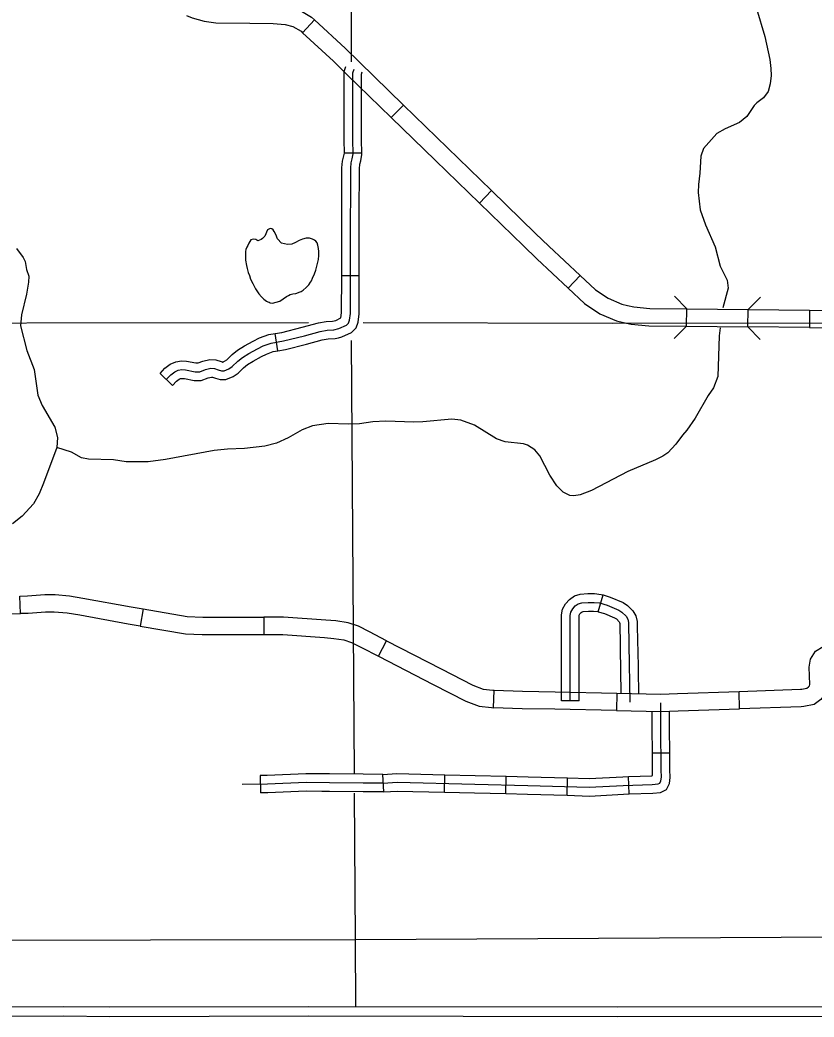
# Model space of a CAD drawing. Extents: x 1374139 to 1377472, y 1168351 to 1170484.
# Drawn here: x 1376181.4 to 1376317.9, y 1169075.2 to 1169246.6 of the extents above; entities that cross this region are included whole.
import ezdxf

# ---------------------------------------------------------------- set-up
doc = ezdxf.new("R2010")
doc.units = 0
doc.layers.add('Default', color=7, linetype='Continuous')

msp = doc.modelspace()

# ---------------------------------------------------------------- linework, layer by layer
at = {"layer": 'Default'}
for p, q in [((1376229.95, 1169244.4), (1376231.99, 1169246.6)), ((1376247.28, 1169231.98), (1376245.19, 1169229.83)), ((1376240.12, 1169223.73), (1376237.12, 1169223.69)), ((1376262.44, 1169217.27), (1376260.35, 1169215.12)), ((1376239.66, 1169202.63), (1376236.66, 1169202.64)), ((1376275.62, 1169200.49), (1376277.67, 1169202.68)), ((1376295.95, 1169193.95), (1376295.99, 1169196.95)), ((1376306.51, 1169193.83), (1376306.55, 1169196.83)), ((1376317.11, 1169196.71), (1376317.07, 1169193.71)), ((1376283.15, 1169194.46), (1376407.55, 1169194.62)), ((1376225.69, 1169189.74), (1376225.2, 1169192.7)), ((1376207.59, 1169183.77), (1376205.43, 1169185.85)), ((1376181.43, 1169144.56), (1376181.35, 1169147.56)), ((1376280.77, 1169144.88), (1376281.61, 1169147.76)), ((1376202.54, 1169145.36), (1376202.04, 1169142.4)), ((1376223.3, 1169143.96), (1376223.3, 1169140.96)), ((1376243.01, 1169137.22), (1376244.38, 1169139.88)), ((1376244.38, 1169139.88), (1376244.38, 1169139.88)), ((1376262.76, 1169128.38), (1376262.86, 1169131.38)), ((1376305.08, 1169128.18), (1376304.98, 1169131.18)), ((1376315.53, 1169131.54), (1376315.53, 1169131.54)), ((1376277.46, 1169129.54), (1376274.46, 1169129.54)), ((1376283.95, 1169130.87), (1376283.89, 1169127.87)), ((1376293.07, 1169120.56), (1376290.07, 1169120.54)), ((1376222.65, 1169116.72), (1376222.71, 1169113.72)), ((1376243.88, 1169113.92), (1376243.71, 1169116.91)), ((1376254.32, 1169113.86), (1376254.39, 1169116.86)), ((1376264.87, 1169113.61), (1376264.94, 1169116.61)), ((1376275.42, 1169113.32), (1376275.51, 1169116.31)), ((1376286.07, 1169113.55), (1376285.96, 1169116.55)), ((1376165.43, 1169076.9), (1376188.85, 1169077.04)), ((1376188.85, 1169077.04), (1376196.8, 1169076.93)), ((1376196.8, 1169076.93), (1376230.96, 1169077.04)), ((1376230.96, 1169077.04), (1376284.13, 1169076.93)), ((1376284.13, 1169076.93), (1376321.68, 1169077)), ((1376188.85, 1169075.34), (1376165.42, 1169075.2)), ((1376196.79, 1169075.23), (1376188.85, 1169075.34)), ((1376230.96, 1169075.34), (1376196.79, 1169075.23)), ((1376284.13, 1169075.23), (1376230.96, 1169075.34)), ((1376321.67, 1169075.3), (1376284.13, 1169075.23))]:
    msp.add_line(p, q, dxfattribs=at)
for points in [[(1376238.26, 1169300.29), (1376238.27, 1169239.38)], [(1376220.91, 1169249.03), (1376225.04, 1169248.99), (1376227.5, 1169248.8), (1376229.44, 1169248.26), (1376231.47, 1169247.08), (1376231.99, 1169246.6)], [(1376307.99, 1169248.58), (1376309.4, 1169243.74), (1376310.25, 1169239.83), (1376310.44, 1169238.24), (1376310.47, 1169237.03), (1376310.33, 1169235.65), (1376309.98, 1169234.3), (1376309.18, 1169233.24), (1376308.02, 1169232.36), (1376307.59, 1169231.89), (1376306.31, 1169230), (1376305.03, 1169228.96), (1376302.57, 1169227.91), (1376301.15, 1169227.06), (1376298.86, 1169224.49), (1376298.4, 1169223.2), (1376298.26, 1169220.29), (1376298, 1169218.3), (1376297.94, 1169216.92), (1376298.3, 1169213.94), (1376299.21, 1169211.4), (1376300.84, 1169207.6), (1376301.74, 1169204.26), (1376302.93, 1169201.9), (1376303.1, 1169200.48), (1376302.2, 1169197.09)], [(1376209.96, 1169247.35), (1376210.96, 1169246.97), (1376213.01, 1169246.39), (1376215.02, 1169246.09), (1376220.88, 1169246.03)], [(1376220.88, 1169246.03), (1376224.91, 1169246), (1376226.97, 1169245.83), (1376228.27, 1169245.47), (1376229.67, 1169244.66), (1376229.95, 1169244.4)], [(1376231.99, 1169246.6), (1376237.29, 1169241.67), (1376239.7, 1169239.34)], [(1376237.61, 1169237.18), (1376235.23, 1169239.5), (1376229.95, 1169244.4)], [(1376239.7, 1169239.34), (1376247.28, 1169231.98)], [(1376206.51, 1169184.81), (1376207.28, 1169185.61), (1376207.95, 1169186.14), (1376208.57, 1169186.4), (1376209.19, 1169186.49), (1376209.81, 1169186.46), (1376211.46, 1169186.14), (1376212.26, 1169186.14), (1376213.26, 1169186.49), (1376214.15, 1169186.73), (1376214.77, 1169186.7), (1376215.44, 1169186.46), (1376216, 1169186.28), (1376216.45, 1169186.28), (1376217.27, 1169186.61), (1376217.86, 1169187.05), (1376218.8, 1169187.97), (1376219.6, 1169188.59), (1376220.72, 1169189.26), (1376222.17, 1169190.06), (1376223.14, 1169190.56), (1376224.52, 1169191.06), (1376226.68, 1169191.42), (1376230.25, 1169192.33), (1376232.99, 1169193.07), (1376234.17, 1169193.28), (1376235.32, 1169193.34), (1376236.17, 1169193.54), (1376237.5, 1169194.16), (1376237.85, 1169194.49), (1376238, 1169194.99), (1376238.15, 1169196.17), (1376238.18, 1169207.38), (1376238.21, 1169221.1), (1376238.29, 1169222.07), (1376238.47, 1169222.72), (1376238.62, 1169223.6), (1376238.59, 1169225.99), (1376238.59, 1169237.54), (1376238.78, 1169238.14)], [(1376237.09, 1169234.27), (1376237.09, 1169237.77), (1376237.35, 1169238.59)], [(1376240.09, 1169234.27), (1376240.09, 1169237.31), (1376240.21, 1169237.69)], [(1376245.19, 1169229.83), (1376237.61, 1169237.18)], [(1376237.12, 1169223.69), (1376237.09, 1169225.98), (1376237.09, 1169234.27)], [(1376240.12, 1169223.73), (1376240.09, 1169226), (1376240.09, 1169234.27)], [(1376247.28, 1169231.98), (1376254.86, 1169224.63)], [(1376245.19, 1169229.83), (1376252.77, 1169222.47)], [(1376239.69, 1169213.19), (1376239.71, 1169221.03), (1376239.78, 1169221.8), (1376239.94, 1169222.4), (1376240.12, 1169223.49), (1376240.12, 1169223.73)], [(1376254.86, 1169224.63), (1376262.44, 1169217.27)], [(1376236.69, 1169213.2), (1376236.71, 1169221.17), (1376236.81, 1169222.34), (1376237, 1169223.04), (1376237.12, 1169223.72), (1376237.12, 1169223.69)], [(1376252.77, 1169222.47), (1376260.35, 1169215.12)], [(1376270.01, 1169209.92), (1376262.44, 1169217.27)], [(1376260.35, 1169215.12), (1376267.93, 1169207.77)], [(1376236.66, 1169202.64), (1376236.68, 1169207.38), (1376236.69, 1169213.2)], [(1376239.66, 1169202.63), (1376239.68, 1169207.37), (1376239.69, 1169213.19)], [(1376224.79, 1169197.89), (1376226.03, 1169198.29), (1376227.18, 1169199.06), (1376227.52, 1169199.26), (1376227.81, 1169199.41), (1376228.29, 1169199.51), (1376228.77, 1169199.6), (1376229.53, 1169199.84), (1376229.67, 1169199.91), (1376230.06, 1169200.17), (1376230.58, 1169200.62), (1376231.01, 1169201.08), (1376231.31, 1169201.52), (1376231.47, 1169201.77), (1376231.64, 1169202.21), (1376231.97, 1169202.97), (1376232.19, 1169203.6), (1376232.65, 1169205.4), (1376232.76, 1169206.11), (1376232.75, 1169206.79), (1376232.69, 1169207.33), (1376232.58, 1169207.91), (1376232.44, 1169208.27), (1376232.19, 1169208.6), (1376232.01, 1169208.76), (1376231.67, 1169208.94), (1376231.13, 1169209.07), (1376230.55, 1169209.11), (1376229.91, 1169208.94), (1376229.38, 1169208.68), (1376228.7, 1169208.35), (1376228.1, 1169208.08), (1376227.37, 1169207.99), (1376226.34, 1169208.24), (1376225.64, 1169209), (1376225.35, 1169209.74), (1376225.07, 1169210.25), (1376224.86, 1169210.55), (1376224.66, 1169210.69), (1376224.34, 1169210.75), (1376223.9, 1169210.54), (1376223.46, 1169209.45), (1376223.3, 1169209.27), (1376223.06, 1169209.03), (1376222.8, 1169208.89), (1376222.54, 1169208.76), (1376222.23, 1169208.64), (1376221.88, 1169208.84), (1376221.52, 1169208.93), (1376221.04, 1169208.83)], [(1376221.04, 1169208.83), (1376220.69, 1169208.22), (1376220.5, 1169207.82), (1376220.36, 1169207.52), (1376220.2, 1169207.12), (1376220.15, 1169206.82), (1376220.11, 1169206.46), (1376220.1, 1169205.83), (1376220.1, 1169205.31), (1376220.27, 1169204.37), (1376220.4, 1169203.89), (1376220.6, 1169203.2), (1376220.79, 1169202.66), (1376221.01, 1169202.04), (1376221.38, 1169201.28), (1376221.83, 1169200.4), (1376222.42, 1169199.51), (1376222.86, 1169198.99), (1376223.25, 1169198.6), (1376223.71, 1169198.28), (1376223.97, 1169198.16), (1376224.17, 1169198.07), (1376224.35, 1169197.99), (1376224.79, 1169197.89)], [(1376277.67, 1169202.68), (1376272.28, 1169207.72), (1376270.01, 1169209.92)], [(1376180.76, 1169207.34), (1376181.91, 1169205.74), (1376182.22, 1169205.1), (1376182.49, 1169203.7), (1376182.87, 1169202.57), (1376182.83, 1169201.53), (1376182.49, 1169199.44), (1376181.6, 1169195.9), (1376181.43, 1169194.01), (1376182.55, 1169189.81), (1376183.77, 1169186.53), (1376184.42, 1169182.13), (1376185.15, 1169180.34), (1376187.36, 1169176.62), (1376187.82, 1169174.85), (1376187.69, 1169173.1), (1376185.39, 1169166.95), (1376184.64, 1169165.17), (1376183.7, 1169163.45), (1376181.74, 1169161.29), (1376180.05, 1169159.97)], [(1376267.93, 1169207.77), (1376270.21, 1169205.55), (1376275.62, 1169200.49)], [(1376235.39, 1169194.9), (1376235.67, 1169194.96), (1376236.54, 1169195.37), (1376236.65, 1169196.26), (1376236.66, 1169202.64)], [(1376236.1, 1169191.98), (1376236.67, 1169192.12), (1376238.34, 1169192.9), (1376239.17, 1169193.66), (1376239.47, 1169194.68), (1376239.65, 1169196.07), (1376239.66, 1169202.63)], [(1376277.67, 1169202.68), (1376280.3, 1169200.22), (1376282.49, 1169198.75), (1376284.81, 1169197.77), (1376285.8, 1169197.54)], [(1376275.62, 1169200.49), (1376278.43, 1169197.86), (1376281.06, 1169196.1), (1376283.88, 1169194.91), (1376285.11, 1169194.62)], [(1376293.89, 1169199.1), (1376295.99, 1169196.95)], [(1376306.55, 1169196.83), (1376308.69, 1169198.93)], [(1376285.8, 1169197.54), (1376286.89, 1169197.28), (1376289.62, 1169197.03), (1376295.99, 1169196.95)], [(1376295.99, 1169196.95), (1376306.55, 1169196.83)], [(1376306.55, 1169196.83), (1376317.11, 1169196.71)], [(1376317.11, 1169196.71), (1376324.63, 1169196.62), (1376327.67, 1169196.58)], [(1376133.99, 1169194.48), (1376230.98, 1169194.61)], [(1376225.2, 1169192.7), (1376226.37, 1169192.89), (1376229.86, 1169193.78), (1376232.66, 1169194.54), (1376234, 1169194.77), (1376235.1, 1169194.83), (1376235.39, 1169194.9)], [(1376240.36, 1169194.61), (1376283.15, 1169194.46)], [(1376285.11, 1169194.62), (1376286.4, 1169194.32), (1376289.46, 1169194.03), (1376295.95, 1169193.95)], [(1376295.95, 1169193.95), (1376293.81, 1169191.86)], [(1376295.95, 1169193.95), (1376306.51, 1169193.83)], [(1376301.72, 1169193.68), (1376301.57, 1169192.31), (1376301.35, 1169185.32), (1376300.61, 1169183.34), (1376299.69, 1169182.02)], [(1376317.07, 1169193.71), (1376306.51, 1169193.83)], [(1376308.61, 1169191.69), (1376306.51, 1169193.83)], [(1376317.07, 1169193.71), (1376324.59, 1169193.62), (1376327.63, 1169193.58)], [(1376216.29, 1169187.78), (1376216.16, 1169187.78), (1376216.53, 1169187.93), (1376216.89, 1169188.19), (1376217.82, 1169189.1), (1376218.75, 1169189.82), (1376219.97, 1169190.56), (1376221.46, 1169191.38), (1376222.54, 1169191.94), (1376224.14, 1169192.52), (1376225.2, 1169192.7)], [(1376225.69, 1169189.74), (1376226.99, 1169189.95), (1376230.63, 1169190.88), (1376233.31, 1169191.6), (1376234.34, 1169191.78), (1376235.53, 1169191.84), (1376236.1, 1169191.98)], [(1376238.3, 1169191.48), (1376238.79, 1169117.09)], [(1376216.29, 1169184.78), (1376216.73, 1169184.78), (1376218.01, 1169185.29), (1376218.84, 1169185.91), (1376219.79, 1169186.83), (1376220.45, 1169187.35), (1376221.47, 1169187.97), (1376222.87, 1169188.74), (1376223.74, 1169189.18), (1376224.91, 1169189.61), (1376225.69, 1169189.74)], [(1376205.43, 1169185.85), (1376206.27, 1169186.72), (1376207.18, 1169187.44), (1376208.16, 1169187.86), (1376209.12, 1169188), (1376209.99, 1169187.96), (1376211.61, 1169187.64), (1376212, 1169187.64), (1376212.82, 1169187.93), (1376213.98, 1169188.24), (1376215.05, 1169188.19), (1376215.92, 1169187.89), (1376216.23, 1169187.78), (1376216.29, 1169187.78)], [(1376207.59, 1169183.77), (1376208.28, 1169184.49), (1376208.72, 1169184.84), (1376208.98, 1169184.95), (1376209.26, 1169184.99), (1376209.63, 1169184.97), (1376211.32, 1169184.64), (1376212.52, 1169184.64), (1376213.71, 1169185.06), (1376214.31, 1169185.22), (1376214.48, 1169185.21), (1376214.97, 1169185.04), (1376215.77, 1169184.78), (1376216.29, 1169184.78)], [(1376299.69, 1169182.02), (1376297.41, 1169178.15), (1376295.99, 1169176.1), (1376295.23, 1169175.24), (1376294.08, 1169173.68), (1376292.73, 1169172.17), (1376291.88, 1169171.61), (1376290.63, 1169170.97), (1376285.87, 1169168.99), (1376279.58, 1169165.72), (1376277.64, 1169164.96), (1376276.56, 1169164.78), (1376275.9, 1169164.87), (1376274.73, 1169165.43), (1376273.63, 1169166.53), (1376272.44, 1169168.37), (1376270.75, 1169171.66), (1376269.89, 1169172.7), (1376268.62, 1169173.5), (1376267.94, 1169173.76), (1376264.75, 1169174.06), (1376263.26, 1169174.59), (1376259.48, 1169176.96), (1376257.17, 1169177.82), (1376255.62, 1169177.99), (1376250.62, 1169177.51), (1376249.04, 1169177.48), (1376244.28, 1169177.66), (1376242.02, 1169177.54), (1376239.71, 1169177.19), (1376237.83, 1169177.1), (1376234.31, 1169177.21), (1376231.64, 1169176.85), (1376229.86, 1169176.16), (1376227.47, 1169174.77), (1376225.47, 1169173.87), (1376223.46, 1169173.35), (1376219.93, 1169172.96), (1376217.03, 1169172.84), (1376214.72, 1169172.59), (1376206.36, 1169171.03), (1376203.38, 1169170.65), (1376199.61, 1169170.65), (1376197.46, 1169171.01), (1376193.14, 1169171.11), (1376191.96, 1169171.34), (1376190.2, 1169172.31), (1376187.69, 1169173.1)], [(1376181.35, 1169147.56), (1376182.63, 1169147.59), (1376185.62, 1169147.82), (1376187.38, 1169147.82), (1376189.86, 1169147.63), (1376192.16, 1169147.21)], [(1376192.16, 1169147.21), (1376200.5, 1169145.7), (1376202.54, 1169145.36)], [(1376274.46, 1169140.1), (1376274.46, 1169144.33), (1376274.64, 1169145.32), (1376275.14, 1169146.24), (1376275.81, 1169146.99), (1376276.67, 1169147.61), (1376277.68, 1169147.89), (1376279, 1169147.99), (1376280.15, 1169147.99), (1376281.29, 1169147.85), (1376281.61, 1169147.76)], [(1376281.61, 1169147.76), (1376282.83, 1169147.4), (1376285.03, 1169146.47), (1376285.8, 1169145.94), (1376286.73, 1169145.02), (1376287.25, 1169144.17), (1376287.48, 1169143.22), (1376287.54, 1169139.19), (1376287.55, 1169138.62)], [(1376202.54, 1169145.36), (1376210.12, 1169144.08), (1376212.8, 1169143.97)], [(1376275.96, 1169129.54), (1376275.96, 1169144.2), (1376276.07, 1169144.81), (1376276.38, 1169145.37), (1376276.82, 1169145.88), (1376277.33, 1169146.24), (1376277.94, 1169146.41), (1376279.06, 1169146.49), (1376280.06, 1169146.49), (1376280.99, 1169146.38), (1376282.33, 1169145.99), (1376284.31, 1169145.15), (1376284.84, 1169144.78), (1376285.54, 1169144.09), (1376285.85, 1169143.58), (1376285.99, 1169143.02), (1376286.04, 1169139.17), (1376286.18, 1169129.33)], [(1376277.46, 1169140.1), (1376277.46, 1169144.06), (1376277.5, 1169144.3), (1376277.61, 1169144.5), (1376277.83, 1169144.76), (1376277.98, 1169144.86), (1376278.2, 1169144.92), (1376279.11, 1169144.99), (1376279.97, 1169144.99), (1376280.68, 1169144.9), (1376280.77, 1169144.88)], [(1376170.89, 1169144.29), (1376173.11, 1169144.37), (1376179.18, 1169144.5), (1376181.43, 1169144.56)], [(1376191.63, 1169144.26), (1376189.48, 1169144.65), (1376187.26, 1169144.82), (1376185.73, 1169144.82), (1376182.78, 1169144.59), (1376181.43, 1169144.56)], [(1376202.04, 1169142.4), (1376199.98, 1169142.75), (1376191.63, 1169144.26)], [(1376212.8, 1169143.97), (1376213.32, 1169143.95), (1376223.3, 1169143.96)], [(1376233.95, 1169143.41), (1376226.65, 1169143.96), (1376223.3, 1169143.96)], [(1376244.38, 1169139.88), (1376241.44, 1169141.4), (1376239.55, 1169142.37), (1376237.76, 1169142.98), (1376235.64, 1169143.29), (1376233.95, 1169143.41)], [(1376280.77, 1169144.88), (1376281.82, 1169144.57), (1376283.59, 1169143.83), (1376283.88, 1169143.63), (1376284.35, 1169143.15), (1376284.45, 1169143), (1376284.49, 1169142.83), (1376284.54, 1169139.15), (1376284.55, 1169138.58)], [(1376202.04, 1169142.4), (1376209.81, 1169141.09), (1376212.68, 1169140.97)], [(1376212.68, 1169140.97), (1376213.26, 1169140.95), (1376223.3, 1169140.96)], [(1376223.3, 1169140.96), (1376226.54, 1169140.96), (1376233.73, 1169140.42)], [(1376233.73, 1169140.42), (1376235.31, 1169140.3), (1376237.05, 1169140.05), (1376238.37, 1169139.6), (1376240.07, 1169138.73), (1376243.01, 1169137.22)], [(1376244.38, 1169139.88), (1376253.77, 1169135.05)], [(1376274.46, 1169129.54), (1376274.46, 1169140.1)], [(1376277.46, 1169129.54), (1376277.46, 1169140.1)], [(1376284.55, 1169138.58), (1376284.66, 1169130.86)], [(1376287.55, 1169138.62), (1376287.66, 1169130.8)], [(1376315.53, 1169131.54), (1376315.76, 1169131.55), (1376316.63, 1169131.73), (1376316.9, 1169131.94), (1376317.06, 1169132.13), (1376317.12, 1169132.38), (1376317.03, 1169135.36), (1376317.23, 1169136.75), (1376318.12, 1169138.1), (1376319.44, 1169138.88), (1376320.23, 1169139.04)], [(1376243.01, 1169137.22), (1376252.4, 1169132.38)], [(1376253.77, 1169135.05), (1376259.21, 1169132.24), (1376261, 1169131.58), (1376262.63, 1169131.39), (1376262.86, 1169131.38)], [(1376320.83, 1169136.11), (1376320.53, 1169136.05), (1376320.24, 1169135.87), (1376320.11, 1169135.67), (1376320.04, 1169135.19), (1376320.13, 1169132.09), (1376319.83, 1169130.78), (1376319.01, 1169129.78), (1376317.91, 1169128.92), (1376316.11, 1169128.56), (1376315.64, 1169128.55)], [(1376252.4, 1169132.38), (1376258, 1169129.49), (1376260.29, 1169128.64), (1376262.4, 1169128.39), (1376262.76, 1169128.38)], [(1376262.86, 1169131.38), (1376267.75, 1169131.21), (1376273.39, 1169131.09)], [(1376294.42, 1169130.81), (1376304.98, 1169131.18)], [(1376304.98, 1169131.18), (1376315.53, 1169131.54)], [(1376273.39, 1169131.09), (1376283.95, 1169130.87)], [(1376283.95, 1169130.87), (1376291.53, 1169130.71), (1376294.42, 1169130.81)], [(1376243.8, 1169115.41), (1376246.19, 1169115.55), (1376259.56, 1169115.24), (1376268.66, 1169115.01), (1376279.23, 1169114.7), (1376285.04, 1169115.01), (1376290.06, 1169115.19), (1376291.05, 1169115.27), (1376291.36, 1169115.43), (1376291.54, 1169115.78), (1376291.63, 1169116.45), (1376291.58, 1169117.71), (1376291.54, 1169124.9), (1376291.54, 1169129.21)], [(1376273.33, 1169128.1), (1376267.67, 1169128.21), (1376262.76, 1169128.38)], [(1376283.89, 1169127.87), (1376273.33, 1169128.1)], [(1376283.89, 1169127.87), (1376291.55, 1169127.71), (1376294.53, 1169127.82)], [(1376290.07, 1169120.54), (1376290.04, 1169124.9), (1376290.04, 1169127.74)], [(1376293.07, 1169120.56), (1376293.04, 1169124.91), (1376293.04, 1169127.76)], [(1376294.53, 1169127.82), (1376305.08, 1169128.18)], [(1376315.64, 1169128.55), (1376305.08, 1169128.18)], [(1376285.96, 1169116.55), (1376289.98, 1169116.69), (1376290.12, 1169116.7), (1376290.08, 1169117.68), (1376290.07, 1169120.54)], [(1376286.07, 1169113.55), (1376290.15, 1169113.69), (1376291.46, 1169113.8), (1376292.48, 1169114.31), (1376292.99, 1169115.33), (1376293.13, 1169116.37), (1376293.08, 1169117.74), (1376293.07, 1169120.56)], [(1376233.25, 1169117), (1376230.5, 1169117.02), (1376223.86, 1169116.74), (1376222.65, 1169116.72)], [(1376243.71, 1169116.91), (1376240.37, 1169116.93), (1376234.59, 1169116.99), (1376233.25, 1169117)], [(1376243.71, 1169116.91), (1376246.17, 1169117.05), (1376254.39, 1169116.86)], [(1376254.39, 1169116.86), (1376259.59, 1169116.74), (1376264.94, 1169116.61)], [(1376264.94, 1169116.61), (1376268.7, 1169116.51), (1376275.51, 1169116.31)], [(1376275.51, 1169116.31), (1376279.21, 1169116.2), (1376284.98, 1169116.51), (1376285.96, 1169116.55)], [(1376243.8, 1169115.41), (1376240.36, 1169115.43), (1376234.58, 1169115.49), (1376230.53, 1169115.52), (1376223.91, 1169115.24), (1376219.58, 1169115.16)], [(1376243.88, 1169113.92), (1376246.22, 1169114.05), (1376254.32, 1169113.86)], [(1376233.23, 1169114), (1376230.55, 1169114.02), (1376223.95, 1169113.74), (1376222.71, 1169113.72)], [(1376243.88, 1169113.92), (1376240.35, 1169113.93), (1376234.57, 1169113.99), (1376233.23, 1169114)], [(1376238.81, 1169113.66), (1376238.97, 1169088.54)], [(1376254.32, 1169113.86), (1376259.52, 1169113.74), (1376264.87, 1169113.61)], [(1376264.87, 1169113.61), (1376268.62, 1169113.52), (1376275.42, 1169113.32)], [(1376275.42, 1169113.32), (1376279.25, 1169113.2), (1376285.11, 1169113.52), (1376286.07, 1169113.55)], [(1376133.42, 1169088.34), (1376238.97, 1169088.54)], [(1376238.97, 1169088.54), (1376343.6, 1169089.11)], [(1376238.97, 1169088.54), (1376239.04, 1169077.02)]]:
    msp.add_lwpolyline(points, dxfattribs=at)

doc.saveas('drawing.dxf')
